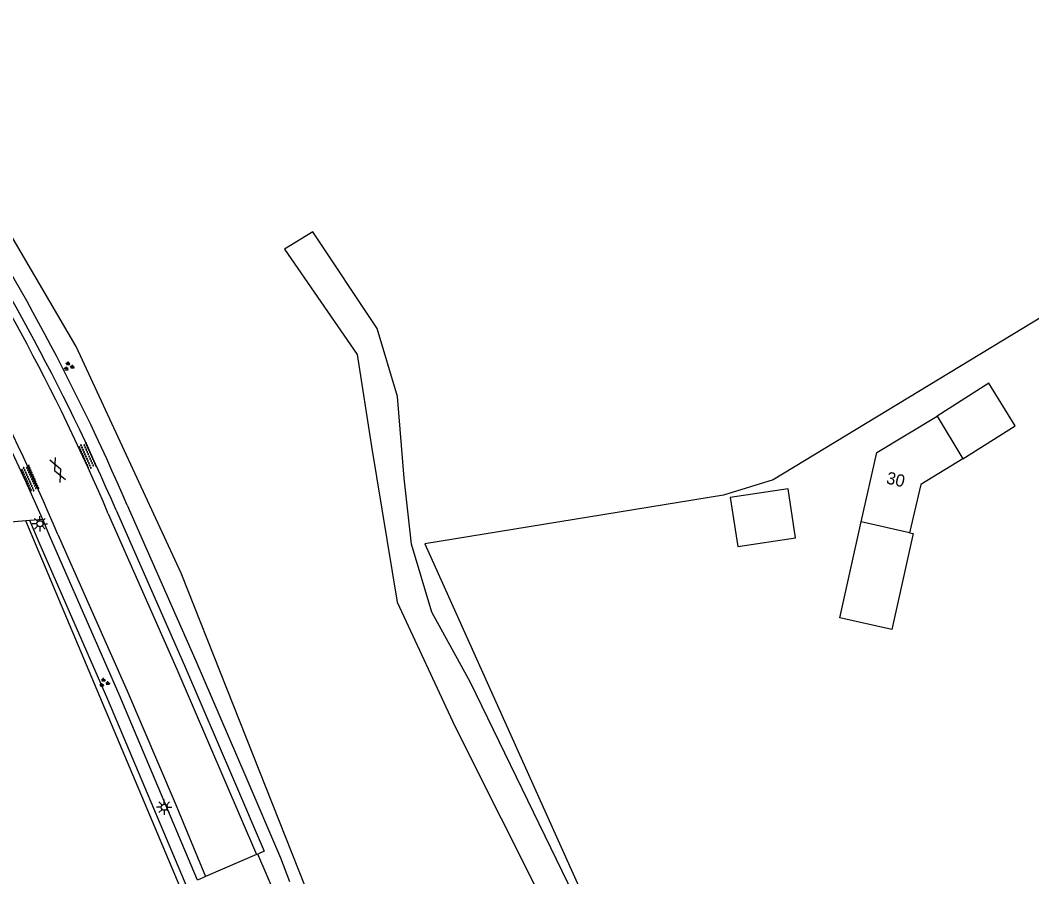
# Model space of a CAD drawing. Extents: x 124000 to 129000, y 395500 to 397503.
# Drawn here: x 128391.7 to 128474.3, y 396532.7 to 396602.6 of the extents above; entities that cross this region are included whole.
import ezdxf

# ---------------------------------------------------------------- set-up
doc = ezdxf.new("R2010")
doc.units = 0
for name, color, linetype in [('gg-afsc-hekwerk', 7, 'Continuous'), ('gg-anno-huisnummerreeks BGT', 7, 'Continuous'), ('gg-bbg-gedigitaliseerde bijgebouw', 7, 'Continuous'), ('gg-bbg-hoofdgebouw', 7, 'Continuous'), ('gg-bbg-luifel en loopbrug', 7, 'Continuous'), ('gg-knt-onverhard', 7, 'Continuous'), ('gg-knt-verharding', 7, 'Continuous'), ('gt-grn-groengrens', 7, 'Continuous'), ('gt-grn-groengrens NZ', 7, 'Continuous'), ('gt-grn-vlakafsluiter', 7, 'Continuous'), ('gt-symb-gesloten verharding', 7, 'Continuous'), ('gt-symb-groenvak', 7, 'Continuous'), ('gt-symb-lichtmast', 7, 'Continuous'), ('gt-symb-overige verharding', 7, 'Continuous')]:
    doc.layers.add(name, color=color, linetype=linetype)

# ---------------------------------------------------------------- blocks, each defined once
blk = doc.blocks.new('gt0-OVH')
at = {"layer": 'gt-symb-overige verharding'}
for points in [[(-0.972, 0.298), (-0.967, 0.308), (-0.965, 0.319), (-0.966, 0.33), (-0.971, 0.34), (-0.978, 0.348), (-0.988, 0.353), (-0.999, 0.355), (-1.01, 0.354), (-1.02, 0.349), (-1.028, 0.342), (-1.033, 0.332), (-1.035, 0.321), (-1.034, 0.31), (-1.029, 0.3), (-1.022, 0.292), (-1.012, 0.287), (-1.001, 0.285), (-0.99, 0.286), (-0.98, 0.291)], [(-0.872, 0.106), (-0.867, 0.116), (-0.865, 0.126), (-0.866, 0.137), (-0.871, 0.147), (-0.878, 0.156), (-0.888, 0.161), (-0.899, 0.163), (-0.91, 0.162), (-0.92, 0.157), (-0.928, 0.15), (-0.933, 0.14), (-0.935, 0.129), (-0.934, 0.118), (-0.929, 0.108), (-0.922, 0.1), (-0.912, 0.095), (-0.901, 0.092), (-0.89, 0.094), (-0.88, 0.098)], [(-0.772, 0.298), (-0.767, 0.308), (-0.765, 0.319), (-0.766, 0.33), (-0.771, 0.34), (-0.778, 0.348), (-0.788, 0.353), (-0.799, 0.355), (-0.81, 0.354), (-0.82, 0.349), (-0.828, 0.342), (-0.833, 0.332), (-0.835, 0.321), (-0.834, 0.31), (-0.829, 0.3), (-0.822, 0.292), (-0.812, 0.287), (-0.801, 0.285), (-0.79, 0.286), (-0.78, 0.291)], [(-0.672, 0.106), (-0.667, 0.116), (-0.665, 0.126), (-0.666, 0.137), (-0.671, 0.147), (-0.678, 0.156), (-0.688, 0.161), (-0.699, 0.163), (-0.71, 0.162), (-0.72, 0.157), (-0.728, 0.15), (-0.733, 0.14), (-0.735, 0.129), (-0.734, 0.118), (-0.729, 0.108), (-0.722, 0.1), (-0.712, 0.095), (-0.701, 0.092), (-0.69, 0.094), (-0.68, 0.098)], [(-0.572, 0.298), (-0.567, 0.308), (-0.565, 0.319), (-0.566, 0.33), (-0.571, 0.34), (-0.578, 0.348), (-0.588, 0.353), (-0.599, 0.355), (-0.61, 0.354), (-0.62, 0.349), (-0.628, 0.342), (-0.633, 0.332), (-0.635, 0.321), (-0.634, 0.31), (-0.629, 0.3), (-0.622, 0.292), (-0.612, 0.287), (-0.601, 0.285), (-0.59, 0.286), (-0.58, 0.291)], [(-0.472, 0.106), (-0.467, 0.116), (-0.465, 0.126), (-0.466, 0.137), (-0.471, 0.147), (-0.478, 0.156), (-0.488, 0.161), (-0.499, 0.163), (-0.51, 0.162), (-0.52, 0.157), (-0.528, 0.15), (-0.533, 0.14), (-0.535, 0.129), (-0.534, 0.118), (-0.529, 0.108), (-0.522, 0.1), (-0.512, 0.095), (-0.501, 0.092), (-0.49, 0.094), (-0.48, 0.098)], [(-0.372, 0.298), (-0.367, 0.308), (-0.365, 0.319), (-0.366, 0.33), (-0.371, 0.34), (-0.378, 0.348), (-0.388, 0.353), (-0.399, 0.355), (-0.41, 0.354), (-0.42, 0.349), (-0.428, 0.342), (-0.433, 0.332), (-0.435, 0.321), (-0.434, 0.31), (-0.429, 0.3), (-0.422, 0.292), (-0.412, 0.287), (-0.401, 0.285), (-0.39, 0.286), (-0.38, 0.291)], [(-0.272, 0.106), (-0.267, 0.116), (-0.265, 0.126), (-0.266, 0.137), (-0.271, 0.147), (-0.278, 0.156), (-0.288, 0.161), (-0.299, 0.163), (-0.31, 0.162), (-0.32, 0.157), (-0.328, 0.15), (-0.333, 0.14), (-0.335, 0.129), (-0.334, 0.118), (-0.329, 0.108), (-0.322, 0.1), (-0.312, 0.095), (-0.301, 0.092), (-0.29, 0.094), (-0.28, 0.098)], [(-0.172, 0.298), (-0.167, 0.308), (-0.165, 0.319), (-0.166, 0.33), (-0.171, 0.34), (-0.178, 0.348), (-0.188, 0.353), (-0.199, 0.355), (-0.21, 0.354), (-0.22, 0.349), (-0.228, 0.342), (-0.233, 0.332), (-0.235, 0.321), (-0.234, 0.31), (-0.229, 0.3), (-0.222, 0.292), (-0.212, 0.287), (-0.201, 0.285), (-0.19, 0.286), (-0.18, 0.291)], [(-0.072, 0.106), (-0.067, 0.116), (-0.065, 0.126), (-0.066, 0.137), (-0.071, 0.147), (-0.078, 0.156), (-0.088, 0.161), (-0.099, 0.163), (-0.11, 0.162), (-0.12, 0.157), (-0.128, 0.15), (-0.133, 0.14), (-0.135, 0.129), (-0.134, 0.118), (-0.129, 0.108), (-0.122, 0.1), (-0.112, 0.095), (-0.101, 0.092), (-0.09, 0.094), (-0.08, 0.098)], [(0.028, 0.298), (0.033, 0.308), (0.035, 0.319), (0.034, 0.33), (0.029, 0.34), (0.022, 0.348), (0.012, 0.353), (0.001, 0.355), (-0.01, 0.354), (-0.02, 0.349), (-0.028, 0.342), (-0.033, 0.332), (-0.035, 0.321), (-0.034, 0.31), (-0.029, 0.3), (-0.022, 0.292), (-0.012, 0.287), (-0.001, 0.285), (0.01, 0.286), (0.02, 0.291)], [(0.128, 0.106), (0.133, 0.116), (0.135, 0.126), (0.134, 0.137), (0.129, 0.147), (0.122, 0.156), (0.112, 0.161), (0.101, 0.163), (0.09, 0.162), (0.08, 0.157), (0.072, 0.15), (0.067, 0.14), (0.065, 0.129), (0.066, 0.118), (0.071, 0.108), (0.078, 0.1), (0.088, 0.095), (0.099, 0.092), (0.11, 0.094), (0.12, 0.098)], [(0.228, 0.298), (0.233, 0.308), (0.235, 0.319), (0.234, 0.33), (0.229, 0.34), (0.222, 0.348), (0.212, 0.353), (0.201, 0.355), (0.19, 0.354), (0.18, 0.349), (0.172, 0.342), (0.167, 0.332), (0.165, 0.321), (0.166, 0.31), (0.171, 0.3), (0.178, 0.292), (0.188, 0.287), (0.199, 0.285), (0.21, 0.286), (0.22, 0.291)], [(0.328, 0.106), (0.333, 0.116), (0.335, 0.126), (0.334, 0.137), (0.329, 0.147), (0.322, 0.156), (0.312, 0.161), (0.301, 0.163), (0.29, 0.162), (0.28, 0.157), (0.272, 0.15), (0.267, 0.14), (0.265, 0.129), (0.266, 0.118), (0.271, 0.108), (0.278, 0.1), (0.288, 0.095), (0.299, 0.092), (0.31, 0.094), (0.32, 0.098)], [(0.428, 0.298), (0.433, 0.308), (0.435, 0.319), (0.434, 0.33), (0.429, 0.34), (0.422, 0.348), (0.412, 0.353), (0.401, 0.355), (0.39, 0.354), (0.38, 0.349), (0.372, 0.342), (0.367, 0.332), (0.365, 0.321), (0.366, 0.31), (0.371, 0.3), (0.378, 0.292), (0.388, 0.287), (0.399, 0.285), (0.41, 0.286), (0.42, 0.291)], [(0.528, 0.106), (0.533, 0.116), (0.535, 0.126), (0.534, 0.137), (0.529, 0.147), (0.522, 0.156), (0.512, 0.161), (0.501, 0.163), (0.49, 0.162), (0.48, 0.157), (0.472, 0.15), (0.467, 0.14), (0.465, 0.129), (0.466, 0.118), (0.471, 0.108), (0.478, 0.1), (0.488, 0.095), (0.499, 0.092), (0.51, 0.094), (0.52, 0.098)], [(0.628, 0.298), (0.633, 0.308), (0.635, 0.319), (0.634, 0.33), (0.629, 0.34), (0.622, 0.348), (0.612, 0.353), (0.601, 0.355), (0.59, 0.354), (0.58, 0.349), (0.572, 0.342), (0.567, 0.332), (0.565, 0.321), (0.566, 0.31), (0.571, 0.3), (0.578, 0.292), (0.588, 0.287), (0.599, 0.285), (0.61, 0.286), (0.62, 0.291)], [(0.728, 0.106), (0.733, 0.116), (0.735, 0.126), (0.734, 0.137), (0.729, 0.147), (0.722, 0.156), (0.712, 0.161), (0.701, 0.163), (0.69, 0.162), (0.68, 0.157), (0.672, 0.15), (0.667, 0.14), (0.665, 0.129), (0.666, 0.118), (0.671, 0.108), (0.678, 0.1), (0.688, 0.095), (0.699, 0.092), (0.71, 0.094), (0.72, 0.098)], [(0.828, 0.298), (0.833, 0.308), (0.835, 0.319), (0.834, 0.33), (0.829, 0.34), (0.822, 0.348), (0.812, 0.353), (0.801, 0.355), (0.79, 0.354), (0.78, 0.349), (0.772, 0.342), (0.767, 0.332), (0.765, 0.321), (0.766, 0.31), (0.771, 0.3), (0.778, 0.292), (0.788, 0.287), (0.799, 0.285), (0.81, 0.286), (0.82, 0.291)], [(0.928, 0.106), (0.933, 0.116), (0.935, 0.126), (0.934, 0.137), (0.929, 0.147), (0.922, 0.156), (0.912, 0.161), (0.901, 0.163), (0.89, 0.162), (0.88, 0.157), (0.872, 0.15), (0.867, 0.14), (0.865, 0.129), (0.866, 0.118), (0.871, 0.108), (0.878, 0.1), (0.888, 0.095), (0.899, 0.092), (0.91, 0.094), (0.92, 0.098)], [(1.028, 0.298), (1.033, 0.308), (1.035, 0.319), (1.034, 0.33), (1.029, 0.34), (1.022, 0.348), (1.012, 0.353), (1.001, 0.355), (0.99, 0.354), (0.98, 0.349), (0.972, 0.342), (0.967, 0.332), (0.965, 0.321), (0.966, 0.31), (0.971, 0.3), (0.978, 0.292), (0.988, 0.287), (0.999, 0.285), (1.01, 0.286), (1.02, 0.291)], [(-0.972, -0.142), (-0.967, -0.132), (-0.965, -0.121), (-0.966, -0.11), (-0.971, -0.1), (-0.978, -0.092), (-0.988, -0.087), (-0.999, -0.085), (-1.01, -0.086), (-1.02, -0.091), (-1.028, -0.098), (-1.033, -0.108), (-1.035, -0.119), (-1.034, -0.13), (-1.029, -0.14), (-1.022, -0.148), (-1.012, -0.153), (-1.001, -0.155), (-0.99, -0.154), (-0.98, -0.149)], [(-0.872, -0.334), (-0.867, -0.324), (-0.865, -0.314), (-0.866, -0.303), (-0.871, -0.293), (-0.878, -0.284), (-0.888, -0.279), (-0.899, -0.277), (-0.91, -0.278), (-0.92, -0.283), (-0.928, -0.29), (-0.933, -0.3), (-0.935, -0.311), (-0.934, -0.322), (-0.929, -0.332), (-0.922, -0.34), (-0.912, -0.345), (-0.901, -0.348), (-0.89, -0.346), (-0.88, -0.342)], [(-0.772, -0.142), (-0.767, -0.132), (-0.765, -0.121), (-0.766, -0.11), (-0.771, -0.1), (-0.778, -0.092), (-0.788, -0.087), (-0.799, -0.085), (-0.81, -0.086), (-0.82, -0.091), (-0.828, -0.098), (-0.833, -0.108), (-0.835, -0.119), (-0.834, -0.13), (-0.829, -0.14), (-0.822, -0.148), (-0.812, -0.153), (-0.801, -0.155), (-0.79, -0.154), (-0.78, -0.149)], [(-0.672, -0.334), (-0.667, -0.324), (-0.665, -0.314), (-0.666, -0.303), (-0.671, -0.293), (-0.678, -0.284), (-0.688, -0.279), (-0.699, -0.277), (-0.71, -0.278), (-0.72, -0.283), (-0.728, -0.29), (-0.733, -0.3), (-0.735, -0.311), (-0.734, -0.322), (-0.729, -0.332), (-0.722, -0.34), (-0.712, -0.345), (-0.701, -0.348), (-0.69, -0.346), (-0.68, -0.342)], [(-0.572, -0.142), (-0.567, -0.132), (-0.565, -0.121), (-0.566, -0.11), (-0.571, -0.1), (-0.578, -0.092), (-0.588, -0.087), (-0.599, -0.085), (-0.61, -0.086), (-0.62, -0.091), (-0.628, -0.098), (-0.633, -0.108), (-0.635, -0.119), (-0.634, -0.13), (-0.629, -0.14), (-0.622, -0.148), (-0.612, -0.153), (-0.601, -0.155), (-0.59, -0.154), (-0.58, -0.149)], [(-0.472, -0.334), (-0.467, -0.324), (-0.465, -0.314), (-0.466, -0.303), (-0.471, -0.293), (-0.478, -0.284), (-0.488, -0.279), (-0.499, -0.277), (-0.51, -0.278), (-0.52, -0.283), (-0.528, -0.29), (-0.533, -0.3), (-0.535, -0.311), (-0.534, -0.322), (-0.529, -0.332), (-0.522, -0.34), (-0.512, -0.345), (-0.501, -0.348), (-0.49, -0.346), (-0.48, -0.342)], [(-0.372, -0.142), (-0.367, -0.132), (-0.365, -0.121), (-0.366, -0.11), (-0.371, -0.1), (-0.378, -0.092), (-0.388, -0.087), (-0.399, -0.085), (-0.41, -0.086), (-0.42, -0.091), (-0.428, -0.098), (-0.433, -0.108), (-0.435, -0.119), (-0.434, -0.13), (-0.429, -0.14), (-0.422, -0.148), (-0.412, -0.153), (-0.401, -0.155), (-0.39, -0.154), (-0.38, -0.149)], [(-0.272, -0.334), (-0.267, -0.324), (-0.265, -0.314), (-0.266, -0.303), (-0.271, -0.293), (-0.278, -0.284), (-0.288, -0.279), (-0.299, -0.277), (-0.31, -0.278), (-0.32, -0.283), (-0.328, -0.29), (-0.333, -0.3), (-0.335, -0.311), (-0.334, -0.322), (-0.329, -0.332), (-0.322, -0.34), (-0.312, -0.345), (-0.301, -0.348), (-0.29, -0.346), (-0.28, -0.342)], [(-0.172, -0.142), (-0.167, -0.132), (-0.165, -0.121), (-0.166, -0.11), (-0.171, -0.1), (-0.178, -0.092), (-0.188, -0.087), (-0.199, -0.085), (-0.21, -0.086), (-0.22, -0.091), (-0.228, -0.098), (-0.233, -0.108), (-0.235, -0.119), (-0.234, -0.13), (-0.229, -0.14), (-0.222, -0.148), (-0.212, -0.153), (-0.201, -0.155), (-0.19, -0.154), (-0.18, -0.149)], [(-0.072, -0.334), (-0.067, -0.324), (-0.065, -0.314), (-0.066, -0.303), (-0.071, -0.293), (-0.078, -0.284), (-0.088, -0.279), (-0.099, -0.277), (-0.11, -0.278), (-0.12, -0.283), (-0.128, -0.29), (-0.133, -0.3), (-0.135, -0.311), (-0.134, -0.322), (-0.129, -0.332), (-0.122, -0.34), (-0.112, -0.345), (-0.101, -0.348), (-0.09, -0.346), (-0.08, -0.342)], [(0.028, -0.142), (0.033, -0.132), (0.035, -0.121), (0.034, -0.11), (0.029, -0.1), (0.022, -0.092), (0.012, -0.087), (0.001, -0.085), (-0.01, -0.086), (-0.02, -0.091), (-0.028, -0.098), (-0.033, -0.108), (-0.035, -0.119), (-0.034, -0.13), (-0.029, -0.14), (-0.022, -0.148), (-0.012, -0.153), (-0.001, -0.155), (0.01, -0.154), (0.02, -0.149)], [(0.128, -0.334), (0.133, -0.324), (0.135, -0.314), (0.134, -0.303), (0.129, -0.293), (0.122, -0.284), (0.112, -0.279), (0.101, -0.277), (0.09, -0.278), (0.08, -0.283), (0.072, -0.29), (0.067, -0.3), (0.065, -0.311), (0.066, -0.322), (0.071, -0.332), (0.078, -0.34), (0.088, -0.345), (0.099, -0.348), (0.11, -0.346), (0.12, -0.342)], [(0.228, -0.142), (0.233, -0.132), (0.235, -0.121), (0.234, -0.11), (0.229, -0.1), (0.222, -0.092), (0.212, -0.087), (0.201, -0.085), (0.19, -0.086), (0.18, -0.091), (0.172, -0.098), (0.167, -0.108), (0.165, -0.119), (0.166, -0.13), (0.171, -0.14), (0.178, -0.148), (0.188, -0.153), (0.199, -0.155), (0.21, -0.154), (0.22, -0.149)], [(0.328, -0.334), (0.333, -0.324), (0.335, -0.314), (0.334, -0.303), (0.329, -0.293), (0.322, -0.284), (0.312, -0.279), (0.301, -0.277), (0.29, -0.278), (0.28, -0.283), (0.272, -0.29), (0.267, -0.3), (0.265, -0.311), (0.266, -0.322), (0.271, -0.332), (0.278, -0.34), (0.288, -0.345), (0.299, -0.348), (0.31, -0.346), (0.32, -0.342)], [(0.428, -0.142), (0.433, -0.132), (0.435, -0.121), (0.434, -0.11), (0.429, -0.1), (0.422, -0.092), (0.412, -0.087), (0.401, -0.085), (0.39, -0.086), (0.38, -0.091), (0.372, -0.098), (0.367, -0.108), (0.365, -0.119), (0.366, -0.13), (0.371, -0.14), (0.378, -0.148), (0.388, -0.153), (0.399, -0.155), (0.41, -0.154), (0.42, -0.149)], [(0.528, -0.334), (0.533, -0.324), (0.535, -0.314), (0.534, -0.303), (0.529, -0.293), (0.522, -0.284), (0.512, -0.279), (0.501, -0.277), (0.49, -0.278), (0.48, -0.283), (0.472, -0.29), (0.467, -0.3), (0.465, -0.311), (0.466, -0.322), (0.471, -0.332), (0.478, -0.34), (0.488, -0.345), (0.499, -0.348), (0.51, -0.346), (0.52, -0.342)], [(0.628, -0.142), (0.633, -0.132), (0.635, -0.121), (0.634, -0.11), (0.629, -0.1), (0.622, -0.092), (0.612, -0.087), (0.601, -0.085), (0.59, -0.086), (0.58, -0.091), (0.572, -0.098), (0.567, -0.108), (0.565, -0.119), (0.566, -0.13), (0.571, -0.14), (0.578, -0.148), (0.588, -0.153), (0.599, -0.155), (0.61, -0.154), (0.62, -0.149)], [(0.728, -0.334), (0.733, -0.324), (0.735, -0.314), (0.734, -0.303), (0.729, -0.293), (0.722, -0.284), (0.712, -0.279), (0.701, -0.277), (0.69, -0.278), (0.68, -0.283), (0.672, -0.29), (0.667, -0.3), (0.665, -0.311), (0.666, -0.322), (0.671, -0.332), (0.678, -0.34), (0.688, -0.345), (0.699, -0.348), (0.71, -0.346), (0.72, -0.342)], [(0.828, -0.142), (0.833, -0.132), (0.835, -0.121), (0.834, -0.11), (0.829, -0.1), (0.822, -0.092), (0.812, -0.087), (0.801, -0.085), (0.79, -0.086), (0.78, -0.091), (0.772, -0.098), (0.767, -0.108), (0.765, -0.119), (0.766, -0.13), (0.771, -0.14), (0.778, -0.148), (0.788, -0.153), (0.799, -0.155), (0.81, -0.154), (0.82, -0.149)], [(0.928, -0.334), (0.933, -0.324), (0.935, -0.314), (0.934, -0.303), (0.929, -0.293), (0.922, -0.284), (0.912, -0.279), (0.901, -0.277), (0.89, -0.278), (0.88, -0.283), (0.872, -0.29), (0.867, -0.3), (0.865, -0.311), (0.866, -0.322), (0.871, -0.332), (0.878, -0.34), (0.888, -0.345), (0.899, -0.348), (0.91, -0.346), (0.92, -0.342)], [(1.028, -0.142), (1.033, -0.132), (1.035, -0.121), (1.034, -0.11), (1.029, -0.1), (1.022, -0.092), (1.012, -0.087), (1.001, -0.085), (0.99, -0.086), (0.98, -0.091), (0.972, -0.098), (0.967, -0.108), (0.965, -0.119), (0.966, -0.13), (0.971, -0.14), (0.978, -0.148), (0.988, -0.153), (0.999, -0.155), (1.01, -0.154), (1.02, -0.149)]]:
    blk.add_lwpolyline(points, close=True, dxfattribs=at)
blk = doc.blocks.new('gt0-LMAST')
at = {"layer": 'gt-symb-lichtmast'}
for p, q in [((-0.182, 0.173), (-0.447, 0.438)), ((-0.005, 0.246), (-0.005, 0.621)), ((0.172, 0.173), (0.437, 0.438)), ((-0.255, -0.004), (-0.63, -0.004)), ((-0.182, -0.181), (-0.447, -0.446)), ((-0.005, -0.254), (-0.005, -0.629)), ((0.437, -0.446), (0.172, -0.181)), ((0.245, -0.004), (0.62, -0.004))]:
    blk.add_line(p, q, dxfattribs=at)
blk.add_circle((-0.005, -0.004), 0.25, dxfattribs=at)
blk = doc.blocks.new('gt0-GESVH1')
at = {"layer": 'gt-symb-gesloten verharding'}
for p, q in [((-0.992, -0.261), (0.008, 0.239)), ((0.008, -0.261), (-0.992, 0.239)), ((0.008, 0.239), (1.008, -0.261)), ((1.008, 0.239), (0.008, -0.261))]:
    blk.add_line(p, q, dxfattribs=at)
blk = doc.blocks.new('gt0-GRVAK')
at = {"layer": 'gt-symb-groenvak'}
for p, q in [((-0.11, 0.189), (-0.228, 0.24)), ((-0.182, 0.153), (0.088, 0.153)), ((-0.091, 0.211), (-0.156, 0.322)), ((-0.047, 0.214), (-0.047, 0.393)), ((-0.004, 0.211), (0.061, 0.322)), ((0.015, 0.189), (0.133, 0.24)), ((0.262, -0.052), (0.197, 0.059)), ((0.305, -0.049), (0.305, 0.13)), ((0.349, -0.052), (0.414, 0.059)), ((-0.245, -0.228), (-0.363, -0.177)), ((-0.318, -0.264), (-0.047, -0.264)), ((-0.226, -0.206), (-0.291, -0.095)), ((-0.183, -0.203), (-0.183, -0.024)), ((-0.139, -0.206), (-0.074, -0.095)), ((-0.12, -0.228), (-0.002, -0.177)), ((0.243, -0.074), (0.125, -0.023)), ((0.17, -0.11), (0.441, -0.11)), ((0.368, -0.074), (0.486, -0.023))]:
    blk.add_line(p, q, dxfattribs=at)

msp = doc.modelspace()

# ---------------------------------------------------------------- linework, layer by layer
at = {"layer": 'gg-afsc-hekwerk'}
msp.add_lwpolyline([(128428.427, 396500), (128415.998, 396529.208), (128404.821, 396557.468), (128396.258, 396575.974), (128386.572, 396592.424)], dxfattribs=at)
at = {"layer": 'gg-bbg-gedigitaliseerde bijgebouw'}
msp.add_lwpolyline([(128450.268, 396559.646), (128454.98, 396560.361), (128454.375, 396564.351), (128449.663, 396563.636), (128450.268, 396559.646)], dxfattribs=at)
at = {"layer": 'gg-bbg-hoofdgebouw'}
for p, q in [((128466.556, 396570.28), (128468.649, 396566.81)), ((128464.288, 396560.764), (128460.35, 396561.66))]:
    msp.add_line(p, q, dxfattribs=at)
for points in [[(128460.35, 396561.66), (128461.637, 396567.313), (128466.556, 396570.28)], [(128468.649, 396566.81), (128465.225, 396564.707), (128464.288, 396560.764)]]:
    msp.add_lwpolyline(points, dxfattribs=at)
at = {"layer": 'gg-bbg-luifel en loopbrug'}
for points in [[(128468.649, 396566.81), (128472.918, 396569.491), (128470.765, 396572.967), (128466.556, 396570.28)], [(128464.288, 396560.764), (128464.603, 396560.694), (128462.857, 396552.871), (128458.6, 396553.821), (128460.35, 396561.66)]]:
    msp.add_lwpolyline(points, dxfattribs=at)
at = {"layer": 'gg-knt-onverhard'}
msp.add_lwpolyline([(128446.186, 396505.425), (128446.511, 396507.152), (128446.066, 396509.885), (128445.463, 396512.714), (128440.158, 396524.442), (128428.438, 396548.548), (128425.303, 396554.273), (128423.635, 396559.835), (128423.024, 396565.231), (128422.489, 396571.898), (128420.835, 396577.447), (128415.582, 396585.331), (128413.249, 396583.927), (128419.183, 396575.32), (128420.35, 396567.811), (128422.449, 396555.087), (128427.174, 396544.964), (128438.424, 396522.536), (128443.288, 396512.413), (128443.677, 396507.546), (128442.257, 396504.065)], dxfattribs=at)
at = {"layer": 'gg-knt-verharding'}
for p, q in [((128392.468, 396561.76), (128392.126, 396561.733)), ((128393.519, 396561.842), (128392.468, 396561.76)), ((128410.976, 396534.485), (128406.803, 396532.687)), ((128411.085, 396534.532), (128410.976, 396534.485)), ((128412.686, 396530.79), (128411.085, 396534.532)), ((128406.803, 396532.687), (128406.652, 396532.622))]:
    msp.add_line(p, q, dxfattribs=at)
for points in [[(128393.519, 396561.842), (128392.139, 396564.956), (128390.688, 396568.038)], [(128399.504, 396562.611), (128405.097, 396549.916), (128409.105, 396540.623), (128411.611, 396534.757), (128411.085, 396534.532)], [(128392.126, 396561.733), (128390.594, 396561.613), (128386.909, 396559.966)], [(128406.652, 396532.622), (128406.147, 396532.404), (128399.765, 396547.55), (128394.15, 396560.352), (128393.519, 396561.842)], [(128398.871, 396562.317), (128404.468, 396549.622), (128410.976, 396534.485)], [(128394.739, 396560.621), (128400.414, 396547.861), (128404.342, 396538.681), (128406.803, 396532.687)]]:
    msp.add_lwpolyline(points, dxfattribs=at)
for centre, radius, start, end in [((128240.991, 396495.078), 171.602, 23.06862, 33.99671), ((128235.435, 396492.096), 178.58, 23.25752, 33.79752), ((128253.366, 396501.81), 153.118, 22.58727, 34.38847)]:
    msp.add_arc(centre, radius, start, end, dxfattribs=at)
at = {"layer": 'gt-grn-groengrens'}
msp.add_line((128418.178, 396500), (128392.126, 396561.733), dxfattribs=at)
at = {"layer": 'gt-grn-groengrens NZ'}
for points in [[(128400.423, 396563.006), (128406.014, 396550.316), (128410.024, 396541.017), (128412.923, 396534.231), (128413.678, 396532.295)], [(128405.617, 396531.086), (128398.846, 396547.155), (128393.232, 396559.956), (128392.468, 396561.76)]]:
    msp.add_lwpolyline(points, dxfattribs=at)
msp.add_arc((128235.267, 396491.997), 179.774, 23.26533, 33.80549, dxfattribs=at)
at = {"layer": 'gt-grn-vlakafsluiter'}
msp.add_lwpolyline([(128468.634, 396512.333), (128476.196, 396509.114), (128526.877, 396518.069), (128521.673, 396577.421), (128519.703, 396599.419), (128515.048, 396602.604), (128453.174, 396565.092), (128449.116, 396563.82), (128424.713, 396559.871), (128448.789, 396506.326)], dxfattribs=at)

# ---------------------------------------------------------------- block references
at = {"layer": 'gt-symb-gesloten verharding', "rotation": -66.30502896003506}
msp.add_blockref('gt0-GESVH1', (128394.739, 396565.902), dxfattribs=at)
at = {"layer": 'gt-symb-groenvak'}
for p in [(128395.63, 396574.338), (128398.532, 396548.518)]:
    msp.add_blockref('gt0-GRVAK', p, dxfattribs=at)
at = {"layer": 'gt-symb-lichtmast'}
for p in [(128393.29, 396561.502), (128403.44, 396538.358)]:
    msp.add_blockref('gt0-LMAST', p, dxfattribs=at)
at = {"layer": 'gt-symb-overige verharding', "rotation": -66.30502896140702}
for p in [(128397.156, 396567.033), (128392.478, 396565.183)]:
    msp.add_blockref('gt0-OVH', p, dxfattribs=at)

# ---------------------------------------------------------------- texts
at = {"layer": 'gg-anno-huisnummerreeks BGT'}
msp.add_text('30', height=1, rotation=347.2, dxfattribs=at).set_placement((128462.337, 396564.796))

doc.saveas('drawing.dxf')
